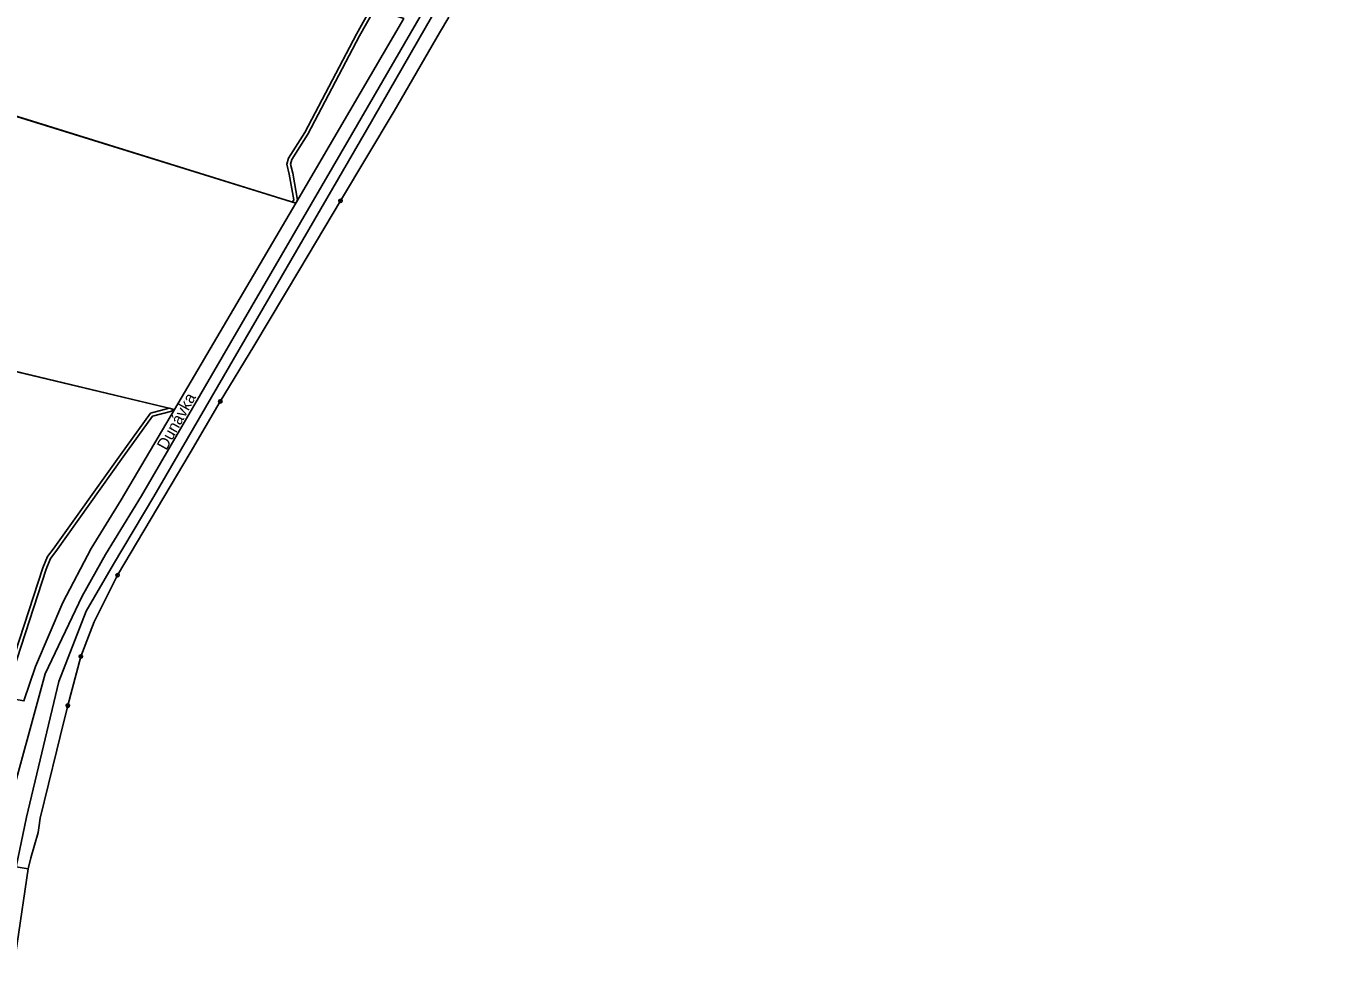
# Model space of a CAD drawing. Extents: x -603967 to -594699, y -1179315 to -1165625.
# Drawn here: x -595151.9 to -594775.4, y -1171848 to -1171571.3 of the extents above; entities that cross this region are included whole.
import ezdxf

# ---------------------------------------------------------------- set-up
doc = ezdxf.new("R2010")
doc.units = 0
for name, color, linetype in [('Hranice parcel', 7, 'Continuous'), ('Polygon ku', 7, 'Continuous'), ('Polygon parcely', 7, 'Continuous'), ('Pop  PČ popisy', 7, 'Continuous'), ('Věcná břemena k části', 7, 'Continuous'), ('Značky bodu BP', 7, 'Continuous')]:
    doc.layers.add(name, color=color, linetype=linetype)

msp = doc.modelspace()

# ---------------------------------------------------------------- linework, layer by layer
at = {"layer": 'Hranice parcel'}
for p, q in [((-595073.54, -1171622.71), (-595420.32, -1171515.1)), ((-595073.54, -1171622.71), (-595042.19, -1171569.15)), ((-595029.12, -1171568.78), (-595031.78, -1171573.32)), ((-595108.81, -1171682.61), (-595402.33, -1171612.62)), ((-595108.81, -1171682.61), (-595073.54, -1171622.71)), ((-595139.76, -1171768.63), (-595135.97, -1171754.39)), ((-595139.76, -1171768.63), (-595142.01, -1171777.63)), ((-595142.95, -1171781.55), (-595142.01, -1171777.63)), ((-595142.95, -1171781.55), (-595147.79, -1171801.32)), ((-595147.79, -1171801.32), (-595148.19, -1171804.09)), ((-595148.38, -1171805.47), (-595148.19, -1171804.09)), ((-595150.47, -1171812.81), (-595148.38, -1171805.47)), ((-595151.3, -1171816), (-595150.47, -1171812.81)), ((-595151.3, -1171816), (-595154.75, -1171815.44)), ((-595154.45, -1171837.7), (-595151.3, -1171816))]:
    msp.add_line(p, q, dxfattribs=at)
for points in [[(-595160.46, -1171814.51), (-595157.56, -1171800.54), (-595146.29, -1171759.39), (-595135.57, -1171736.83), (-595128.79, -1171724.73), (-595118.39, -1171707.71), (-595057.33, -1171602.93), (-594999.68, -1171503.44), (-594942.66, -1171410.74), (-594920.56, -1171374.07), (-594902.22, -1171355.53), (-594881.61, -1171339.47), (-594775.61, -1171277.53)], [(-595154.75, -1171815.44), (-595151.8, -1171800.99), (-595142.37, -1171761.61), (-595134.43, -1171741.18), (-595126.52, -1171727.57), (-595114.8, -1171707.9), (-595052.98, -1171601.6), (-594999.68, -1171508.74), (-594940.01, -1171411.88), (-594917.16, -1171375.01), (-594903.17, -1171360.07), (-594880.86, -1171341.36), (-594775.41, -1171280.62)], [(-595031.78, -1171573.32), (-595044.99, -1171596.01), (-595060.54, -1171622.1)], [(-595095.46, -1171680.31), (-595085.68, -1171664.25), (-595072.37, -1171641.91), (-595060.54, -1171622.1)], [(-595125.31, -1171730.77), (-595104.18, -1171695.25), (-595095.46, -1171680.31)], [(-595152.51, -1171767.25), (-595149.16, -1171757.31), (-595141.24, -1171738.72), (-595132.94, -1171723.03), (-595124.25, -1171708.84), (-595108.81, -1171682.61)], [(-595135.97, -1171754.39), (-595133.23, -1171747.29), (-595132.12, -1171744.34), (-595127.94, -1171735.93), (-595125.31, -1171730.77)]]:
    msp.add_lwpolyline(points, dxfattribs=at)
at = {"layer": 'Polygon ku'}
msp.add_lwpolyline([(-595154.45, -1171837.7), (-595151.3, -1171816), (-595150.47, -1171812.81), (-595148.38, -1171805.47), (-595148.19, -1171804.09), (-595147.79, -1171801.32), (-595142.95, -1171781.55), (-595142.01, -1171777.63), (-595139.76, -1171768.63), (-595135.97, -1171754.39), (-595133.23, -1171747.29), (-595132.12, -1171744.34), (-595127.94, -1171735.93), (-595125.31, -1171730.77), (-595104.18, -1171695.25), (-595095.46, -1171680.31), (-595085.68, -1171664.25), (-595072.37, -1171641.91), (-595060.54, -1171622.1), (-595044.99, -1171596.01), (-595031.78, -1171573.32), (-595029.12, -1171568.78)], dxfattribs=at)
at = {"layer": 'Polygon parcely'}
for points in [[(-595391.87, -1171483.33), (-595399.31, -1171485.5), (-595402.5, -1171486.43), (-595420.32, -1171515.1), (-595073.54, -1171622.71), (-595042.19, -1171569.15), (-595341.95, -1171468.81), (-595347.62, -1171470.46), (-595359.15, -1171473.81), (-595377.49, -1171479.15), (-595384.95, -1171481.32)], [(-595073.54, -1171622.71), (-595420.32, -1171515.1), (-595412.65, -1171571.18), (-595408.71, -1171588.87), (-595402.33, -1171612.62), (-595108.81, -1171682.61)], [(-595124.25, -1171708.84), (-595108.81, -1171682.61), (-595402.33, -1171612.62), (-595393.1, -1171646.86), (-595378.02, -1171705.66), (-595372.09, -1171728.26), (-595152.51, -1171767.25), (-595149.16, -1171757.31), (-595141.24, -1171738.72), (-595132.94, -1171723.03)]]:
    msp.add_lwpolyline(points, close=True, dxfattribs=at)
for points in [[(-595157.56, -1171800.54), (-595146.29, -1171759.39), (-595135.57, -1171736.83), (-595128.79, -1171724.73), (-595118.39, -1171707.71), (-595057.33, -1171602.93), (-594999.68, -1171503.44)], [(-594999.68, -1171503.44), (-595057.33, -1171602.93), (-595118.39, -1171707.71), (-595128.79, -1171724.73), (-595135.57, -1171736.83), (-595146.29, -1171759.39), (-595157.56, -1171800.54)], [(-594999.68, -1171508.74), (-595052.98, -1171601.6), (-595114.8, -1171707.9), (-595126.52, -1171727.57), (-595134.43, -1171741.18), (-595142.37, -1171761.61), (-595151.8, -1171800.99), (-595154.75, -1171815.44), (-595151.3, -1171816), (-595150.47, -1171812.81), (-595148.38, -1171805.47), (-595148.19, -1171804.09), (-595147.79, -1171801.32), (-595142.95, -1171781.55), (-595142.01, -1171777.63), (-595139.76, -1171768.63), (-595135.97, -1171754.39), (-595133.23, -1171747.29), (-595132.12, -1171744.34), (-595127.94, -1171735.93), (-595125.31, -1171730.77), (-595104.18, -1171695.25), (-595095.46, -1171680.31), (-595085.68, -1171664.25), (-595072.37, -1171641.91), (-595060.54, -1171622.1), (-595044.99, -1171596.01), (-595031.78, -1171573.32), (-595029.12, -1171568.78)], [(-595154.75, -1171815.44), (-595151.8, -1171800.99), (-595142.37, -1171761.61), (-595134.43, -1171741.18), (-595126.52, -1171727.57), (-595114.8, -1171707.9), (-595052.98, -1171601.6), (-594999.68, -1171508.74)], [(-595042.19, -1171569.15), (-595073.54, -1171622.71), (-595108.81, -1171682.61), (-595124.25, -1171708.84), (-595132.94, -1171723.03), (-595141.24, -1171738.72), (-595149.16, -1171757.31), (-595152.51, -1171767.25)], [(-595196.03, -1172235.34), (-595190, -1172214.48), (-595185.15, -1172195.43), (-595181.59, -1172176.7), (-595179.6, -1172160.68), (-595177.73, -1172135.68), (-595175.91, -1172107.37), (-595174.57, -1172086.49), (-595171.41, -1172037.37), (-595170.99, -1172030.81), (-595169.44, -1172006.38), (-595167.84, -1171981.23), (-595165.87, -1171950.1), (-595163.4, -1171911), (-595156.5, -1171851.8), (-595154.45, -1171837.7), (-595151.3, -1171816), (-595154.75, -1171815.44), (-595162.53, -1171850.61), (-595168.23, -1171914.37), (-595183.05, -1172136.8), (-595186.12, -1172176.97), (-595195.28, -1172215.3), (-595207.72, -1172255.73)]]:
    msp.add_lwpolyline(points, dxfattribs=at)
at = {"layer": 'Věcná břemena k části'}
for points in [[(-595074.5, -1171622.41), (-595073.54, -1171622.71), (-595073.06, -1171621.89), (-595074.43, -1171614.09), (-595075.07, -1171611.47), (-595074.69, -1171610.12), (-595070.01, -1171602.71), (-595055.06, -1171574.17), (-595050.62, -1171566.33), (-595051.59, -1171566), (-595055.94, -1171573.69), (-595070.87, -1171602.21), (-595075.62, -1171609.71), (-595076.11, -1171611.45), (-595075.41, -1171614.29), (-595074.1, -1171621.74)], [(-595109.22, -1171682.51), (-595110.29, -1171682.26), (-595115.71, -1171683.74), (-595124.48, -1171695.79), (-595144.03, -1171723.25), (-595145.64, -1171725.38), (-595146.98, -1171728.62), (-595159.17, -1171766.07), (-595158.17, -1171766.24), (-595146.04, -1171728.98), (-595144.76, -1171725.88), (-595143.23, -1171723.85), (-595123.66, -1171696.37), (-595115.11, -1171684.62), (-595109.57, -1171683.1)]]:
    msp.add_lwpolyline(points, close=True, dxfattribs=at)
at = {"layer": 'Značky bodu BP'}
for centre, radius in [((-595060.54, -1171622.09988), 0.5), ((-595060.54, -1171622.09988), 0.0303), ((-595095.46, -1171680.30988), 0.5), ((-595095.46, -1171680.30988), 0.0303), ((-595125.31, -1171730.76988), 0.5), ((-595125.31, -1171730.76988), 0.0303), ((-595135.97, -1171754.38988), 0.5), ((-595135.97, -1171754.38988), 0.0303), ((-595139.76, -1171768.62988), 0.5), ((-595139.76, -1171768.62988), 0.0303)]:
    msp.add_circle(centre, radius, dxfattribs=at)

# ---------------------------------------------------------------- texts
at = {"layer": 'Pop  PČ popisy'}
msp.add_text('Dunávka', height=3.399996, rotation=61, dxfattribs=at).set_placement((-595111.123, -1171694.716))

doc.saveas('drawing.dxf')
